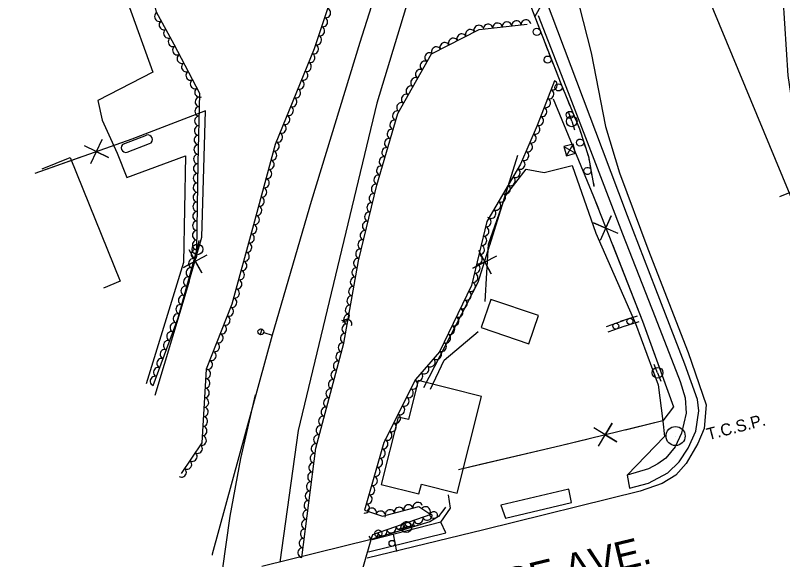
# Model space of a CAD drawing. Extents: x 1722896 to 1754269, y 648279 to 666297.
# Drawn here: x 1746744.9 to 1747066.8, y 651426.9 to 651655.4 of the extents above; entities that cross this region are included whole.
import ezdxf

# ---------------------------------------------------------------- set-up
doc = ezdxf.new("R2010")
doc.units = 0
for name, color, linetype in [('DESIGN - CENTERLINE - Proposed', 7, 'Continuous'), ('DESIGN - CENTERLINE - Proposed Text', 7, 'Continuous'), ('DESIGN - CONTOURS - Intermediate with optional Text', 7, 'Continuous'), ('DESIGN - PUBLIC HEARING - Shapes', 7, 'Continuous'), ('DESIGN - SCRATCH - User 1', 7, 'Continuous'), ('DESIGN - SHEET - Linework', 7, 'Continuous'), ('SURVEY - CENTERLINE - Preliminary Text', 7, 'Continuous'), ('SURVEY - DTM - Breaklines', 7, 'Continuous'), ('SURVEY - VEGETATION - Features with Text', 7, 'Continuous')]:
    doc.layers.add(name, color=color, linetype=linetype)

msp = doc.modelspace()

# ---------------------------------------------------------------- linework, layer by layer
at = {"layer": 'DESIGN - CENTERLINE - Proposed'}
for points in [[(1746962.8, 651654.81), (1747018.04, 651753.37), (1746989.86, 651828.19), (1746959.22, 651907.32), (1746932.67, 651975.02), (1746914.27, 651932.53), (1746896.8, 651880.55), (1746931.14, 651787.83), (1746914.29, 651781.88), (1746962.8, 651654.81)], [(1746875.95, 651372.13), (1746894.15, 651435.36), (1746848.3, 651423.97)]]:
    msp.add_lwpolyline(points, dxfattribs=at)
at = {"layer": 'DESIGN - CENTERLINE - Proposed Text'}
for p, q in [((1746790.44, 651601.49), (1746799.84, 651605.04)), ((1746791.76, 651597.98), (1746801.17, 651601.53))]:
    msp.add_line(p, q, dxfattribs=at)
for points in [[(1746970.52, 651620.41), (1746987.45, 651579.37), (1747008, 651526.99), (1747021, 651490.98), (1747016.56, 651485.13), (1746973.63, 651474.59), (1746930.84, 651464.62)], [(1746970.52, 651620.41), (1746987.45, 651579.37), (1746989.49, 651574.15)], [(1746803.48, 651495.99), (1746814.89, 651533.55), (1746823.15, 651562.22), (1746824.63, 651615.37), (1746793.72, 651603.35), (1746752.97, 651588.99)], [(1746824.36, 651605.61), (1746824.63, 651615.37), (1746793.72, 651603.35), (1746787.05, 651601.01)], [(1746822.32, 651559.34), (1746823.15, 651562.22), (1746824.36, 651605.61)], [(1746776.47, 651593.14), (1746781.26, 651603.31), (1746778.81, 651598.21), (1746783.92, 651595.76), (1746773.81, 651600.68)], [(1746771.87, 651595.65), (1746752.97, 651588.99)], [(1746756.07, 651590.96), (1746767.89, 651595.65), (1746788.89, 651543.79), (1746781.87, 651540.89)], [(1746916.27, 651499.15), (1746939.1, 651543.39), (1746955.74, 651596.67)], [(1746943.97, 651558.96), (1746955.74, 651596.67)], [(1746997.72, 651563.85), (1746987.39, 651568.28), (1746992.58, 651566.02), (1746994.84, 651571.2), (1746990.28, 651560.93)], [(1746995.37, 651559.17), (1747008, 651526.99), (1747012.02, 651515.86)], [(1746817.61, 651557.06), (1746823.11, 651547.25), (1746820.37, 651552.21), (1746815.42, 651549.47), (1746825.29, 651554.84)], [(1746939.2, 651556.78), (1746944.48, 651546.86), (1746941.86, 651551.87), (1746936.85, 651549.24), (1746946.84, 651554.4)], [(1746803.48, 651495.99), (1746814.89, 651533.55), (1746817.87, 651543.87)], [(1746916.27, 651499.15), (1746939.1, 651543.39), (1746939.17, 651543.59)], [(1747012.02, 651515.86), (1747021, 651490.98), (1747016.56, 651485.13), (1747000.82, 651481.27)], [(1746989.52, 651474.47), (1746995.28, 651484.13), (1746992.35, 651479.29), (1746997.19, 651476.36), (1746987.61, 651482.24)], [(1746985.19, 651477.43), (1746973.63, 651474.59), (1746940.03, 651466.76)], [(1746940.03, 651466.76), (1746930.84, 651464.62)]]:
    msp.add_lwpolyline(points, dxfattribs=at)
for points in [[(1746964.39, 651529.32), (1746944.33, 651536.14), (1746940.3, 651524.28), (1746960.36, 651517.46)], [(1746930.21, 651454.78), (1746940.49, 651495.36), (1746913.93, 651502.09), (1746909.77, 651485.66), (1746905.5, 651486.74), (1746898.33, 651458.46), (1746914.2, 651454.44), (1746915.25, 651458.57)]]:
    msp.add_lwpolyline(points, close=True, dxfattribs=at)
for centre, start, end in [((1746800.53, 651603.29), 290.6588, 110.6588), ((1746791.12, 651599.75), 110.6588, 290.6588)]:
    msp.add_arc(centre, 1.88, start, end, dxfattribs=at)
at = {"layer": 'DESIGN - CONTOURS - Intermediate with optional Text'}
for p, q in [((1746975.04, 651600.31), (1746979.94, 651597.49)), ((1746976.08, 651596.45), (1746978.91, 651601.35)), ((1746977.49, 651598.9), (1746977.49, 651598.9))]:
    msp.add_line(p, q, dxfattribs=at)
msp.add_lwpolyline([(1746975.04, 651600.31), (1746976.08, 651596.45), (1746979.94, 651597.49), (1746978.91, 651601.35), (1746975.04, 651600.31)], dxfattribs=at)
at = {"layer": 'DESIGN - PUBLIC HEARING - Shapes'}
for p, q in [((1747099.09, 651593.17), (1747065.48, 651579.18)), ((1746992.85, 651524.83), (1746999.95, 651527.26)), ((1746998.76, 651526.98), (1747005.93, 651529.18)), ((1746999.46, 651524.69), (1747006.63, 651526.88)), ((1746993.63, 651522.56), (1747000.73, 651524.99)), ((1747021.85, 651478.77), (1747021.85, 651478.77)), ((1746903.41, 651437.63), (1746904.75, 651430.25))]:
    msp.add_line(p, q, dxfattribs=at)
for centre, radius in [((1746996.79, 651524.91), 1.27), ((1747002.7, 651526.93), 1.27), ((1747021.85, 651478.77), 4), ((1746902.88, 651433.7), 1.25)]:
    msp.add_circle(centre, radius, dxfattribs=at)
at = {"layer": 'DESIGN - SCRATCH - User 1'}
for points in [[(1746962.8, 651654.81), (1746973.66, 651626.84), (1746981.49, 651607.78), (1746985.26, 651596.15), (1746987.62, 651583.56)], [(1746962.8, 651654.81), (1746963.65, 651652.62)], [(1746964.23, 651651.13), (1746965.89, 651646.84)], [(1746966.47, 651645.35), (1746967.32, 651643.16)], [(1746967.32, 651643.16), (1746968.17, 651640.97)], [(1746968.75, 651639.48), (1746970.42, 651635.19)], [(1746971, 651633.7), (1746971.85, 651631.51)], [(1746971.85, 651631.51), (1746972.7, 651629.32)], [(1746973.28, 651627.83), (1746973.66, 651626.84), (1746975.01, 651623.56)], [(1746975.61, 651622.08), (1746976.51, 651619.91)], [(1746976.51, 651619.91), (1746977.4, 651617.74)], [(1746978.01, 651616.26), (1746979.76, 651612)], [(1746980.36, 651610.52), (1746981.26, 651608.35)], [(1746981.26, 651608.35), (1746981.49, 651607.78), (1746982.03, 651606.13)], [(1746982.52, 651604.61), (1746983.94, 651600.23)], [(1746984.43, 651598.71), (1746985.16, 651596.47)], [(1746985.16, 651596.47), (1746985.26, 651596.15), (1746985.63, 651594.18)], [(1746985.93, 651592.6), (1746986.78, 651588.08)], [(1746987.07, 651586.51), (1746987.51, 651584.2)], [(1746987.51, 651584.2), (1746987.62, 651583.56)], [(1746925.35, 651448.84), (1746922.34, 651444.99), (1746918.69, 651442.72), (1746894.15, 651435.36)], [(1746925.35, 651448.84), (1746923.91, 651446.99)], [(1746922.92, 651445.73), (1746922.34, 651444.99), (1746919.23, 651443.06)], [(1746917.77, 651442.45), (1746915.52, 651441.77)], [(1746911.74, 651440.64), (1746907.33, 651439.31)], [(1746915.52, 651441.77), (1746913.27, 651441.1)], [(1746899.76, 651437.04), (1746895.36, 651435.72)], [(1746903.55, 651438.18), (1746901.3, 651437.5)], [(1746905.8, 651438.85), (1746903.55, 651438.18)]]:
    msp.add_lwpolyline(points, dxfattribs=at)
for centre, start, end in [((1746963.65, 651648.46), 134.4824, 134.4725), ((1746968.18, 651636.81), 134.4824, 134.4725), ((1746972.74, 651625.14), 135.5949, 135.5851), ((1746977.49, 651613.58), 135.5949, 135.5851), ((1746981.8, 651601.98), 131.2335, 131.2237), ((1746984.87, 651590.09), 123.8862, 123.8763), ((1746920.42, 651445.56), 55.0952, 55.0854), ((1746909.12, 651441.42), 39.963, 39.9532), ((1746897.15, 651437.83), 39.963, 39.9532)]:
    msp.add_arc(centre, 1.5, start, end, dxfattribs=at)
at = {"layer": 'SURVEY - CENTERLINE - Preliminary Text'}
for p, q in [((1746848.22, 651523.73), (1746847.52, 651521.33)), ((1746849.07, 651522.18), (1746852.67, 651521.14))]:
    msp.add_line(p, q, dxfattribs=at)
for points in [[(1747007.01, 651733.76), (1747024.54, 651689.58), (1747082.33, 651549.86), (1747075.51, 651588.42), (1747071.72, 651612.19), (1747069.1, 651630.1), (1747067.06, 651662.98), (1747066.95, 651693.76), (1747067.34, 651734.62), (1747069.93, 651779.06), (1747073.56, 651812.94), (1747079.58, 651851.1)], [(1746925.15, 651755.5), (1746905.75, 651695.64), (1746889.33, 651643.98), (1746868.94, 651577.24), (1746852.67, 651521.14), (1746827.41, 651429.17), (1746827.5, 651428.8)], [(1746615.63, 651735.47), (1746612.16, 651751.07), (1746698.59, 651735.53), (1746738.72, 651708.18), (1746780.73, 651695.44), (1746792.04, 651660.65), (1746802.49, 651631.5), (1746779.42, 651619.7), (1746781.27, 651611.36), (1746787.54, 651597.58), (1746791.59, 651587.29), (1746816.27, 651596.35), (1746815.42, 651551.61), (1746799.8, 651500.74)], [(1746933.1, 651736.19), (1746912.91, 651672.48), (1746896.47, 651618.57), (1746863.46, 651481.12), (1746855.83, 651425.84)], [(1746974.94, 651676.79), (1746981.44, 651659.33), (1746986.5, 651639.62), (1746992.47, 651608.76), (1746998.31, 651589.25), (1747010.27, 651557.34), (1747027.13, 651513.81), (1747034.76, 651491.88), (1747033.89, 651482), (1747031.14, 651475.61), (1747026.35, 651467.19), (1747021.9, 651462.33), (1747016.23, 651458.89), (1747007.03, 651455.63), (1746941.41, 651439.35), (1746892.47, 651427.48)], [(1747002.47, 651456.9), (1747010.43, 651458.97), (1747018.6, 651463.37), (1747023.35, 651467.88), (1747027.15, 651473.68), (1747030.33, 651480.8), (1747031.66, 651489.4), (1747030.99, 651494.09), (1747025.69, 651508.93), (1747013.55, 651540.44), (1747001.7, 651571.17), (1746991.24, 651599.11), (1746967.22, 651662.62)], [(1746964.16, 651655.31), (1746976.76, 651622.95), (1746989.64, 651589.54), (1746999.64, 651563.73), (1747013.29, 651528.68), (1747023.74, 651501.65), (1747025.83, 651494.75), (1747026.34, 651488.36), (1747024.28, 651479.94), (1747021.72, 651474.19), (1747017.75, 651469.54), (1747014.43, 651467.11), (1747010.54, 651464.99), (1747001.48, 651462.41), (1747002.47, 651456.9)], [(1746942.02, 651535.23), (1746943.36, 651559.28), (1746950.46, 651579.58), (1746959.16, 651590.82), (1746966.75, 651589.39), (1746978.48, 651592.29), (1746988.4, 651563.94), (1747004.98, 651526.05), (1747014.49, 651500.31), (1747016.45, 651485.07), (1747017.16, 651478.53), (1747001.48, 651462.41)], [(1746919.03, 651498.5), (1746924.77, 651510.62), (1746938.97, 651522.73)], [(1746831.82, 651422.36), (1746834.99, 651445.15), (1746839.45, 651469.36), (1746845.67, 651496.03)], [(1746978.19, 651450.9), (1746977.09, 651456.48), (1746948.58, 651449.81), (1746950.53, 651444.25)], [(1746923.32, 651442.58), (1746927.39, 651448.42), (1746926.64, 651454.09)], [(1746950.53, 651444.25), (1746978.19, 651450.9)], [(1746925.53, 651438.14), (1746923.32, 651442.58), (1746894.51, 651435.21)], [(1746893.01, 651430.19), (1746925.53, 651438.14)]]:
    msp.add_lwpolyline(points, dxfattribs=at)
msp.add_circle((1746847.87, 651522.53), 1.25, dxfattribs=at)
at = {"layer": 'SURVEY - DTM - Breaklines'}
for p, q in [((1746978.28, 651610.91), (1746977.12, 651614.47)), ((1746978.28, 651610.91), (1746979.44, 651607.34)), ((1746821.3, 651557.16), (1746821.93, 651560.85)), ((1746821.3, 651557.16), (1746820.67, 651553.46)), ((1747014.29, 651505.35), (1747012.94, 651508.85)), ((1747014.29, 651505.35), (1747015.64, 651501.86)), ((1746908.89, 651440.5), (1746905.26, 651439.56)), ((1746908.89, 651440.5), (1746912.52, 651441.44))]:
    msp.add_line(p, q, dxfattribs=at)
for centre in [(1746978.28, 651610.91), (1746821.3, 651557.16), (1747014.29, 651505.35), (1746908.89, 651440.5)]:
    msp.add_circle(centre, 2.25, dxfattribs=at)
at = {"layer": 'SURVEY - VEGETATION - Features with Text'}
for points in [[(1746802.66, 651500), (1746813.13, 651528.45), (1746820.97, 651556.85), (1746821.5, 651593.53), (1746822.27, 651622.54), (1746811.51, 651643.14), (1746804.11, 651656.78), (1746797.69, 651683.47), (1746804.3, 651685.61), (1746790.26, 651700.34), (1746771.55, 651709.72), (1746748.3, 651718.75), (1746727.03, 651728.56), (1746706.96, 651735.92), (1746676.49, 651744.57), (1746642.41, 651752.81), (1746612.92, 651757.26), (1746610.46, 651745.23), (1746599.74, 651740.47), (1746589.4, 651743.48), (1746581.81, 651755.74), (1746531.89, 651765.17), (1746481.46, 651781.97), (1746422.2, 651798.49)], [(1746921.04, 651760.48), (1746904.05, 651724.06), (1746890.83, 651700.53), (1746882.41, 651677.91), (1746870.25, 651641.4), (1746853.86, 651601.15), (1746844.77, 651567.44), (1746835.71, 651534.09), (1746824.95, 651506.79), (1746823.07, 651475.89), (1746814.4, 651463.04)], [(1746865.03, 651427.84), (1746870.93, 651473.69), (1746882.7, 651517.7), (1746888.82, 651552.38), (1746896.48, 651584.04), (1746905.28, 651614.21), (1746919.44, 651639.27), (1746939.42, 651649.45), (1746959.59, 651651.67)], [(1746971.07, 651627.93), (1746963.77, 651609.2), (1746956.86, 651592.87), (1746942.62, 651568.83), (1746936.26, 651541.99), (1746922.8, 651514.1), (1746912.77, 651502.52), (1746899.47, 651475.99), (1746891.34, 651447.65), (1746898.93, 651445.16), (1746914.1, 651449.15), (1746919.11, 651445.79), (1746894.69, 651437.23), (1746894.19, 651435.74)]]:
    msp.add_lwpolyline(points, dxfattribs=at)
for centre, major_axis in [((1746875.24, 651656.39), (-0.63, -1.9)), ((1746805.18, 651654.81), (-0.95, 1.76)), ((1746807.09, 651651.29), (-0.95, 1.76)), ((1746873.98, 651652.59), (-0.63, -1.9)), ((1746943.18, 651649.87), (1.99, 0.22)), ((1746947.16, 651650.3), (1.99, 0.22)), ((1746951.14, 651650.74), (1.99, 0.22)), ((1746955.11, 651651.18), (1.99, 0.22)), ((1746959.09, 651651.61), (1.99, 0.22)), ((1746808.99, 651647.78), (-0.95, 1.76)), ((1746872.71, 651648.8), (-0.63, -1.9)), ((1746935.67, 651647.54), (1.78, 0.91)), ((1746939.23, 651649.35), (1.78, 0.91)), ((1746810.9, 651644.26), (-0.95, 1.76)), ((1746871.45, 651645), (-0.63, -1.9)), ((1746928.54, 651643.91), (1.78, 0.91)), ((1746932.1, 651645.72), (1.78, 0.91)), ((1746812.77, 651640.73), (-0.93, 1.77)), ((1746870.17, 651641.21), (-0.75, -1.85)), ((1746921.41, 651640.27), (1.78, 0.91)), ((1746924.98, 651642.09), (1.78, 0.91)), ((1746814.62, 651637.18), (-0.93, 1.77)), ((1746868.66, 651637.51), (-0.75, -1.85)), ((1746918.56, 651637.71), (0.98, 1.74)), ((1746867.15, 651633.8), (-0.75, -1.85)), ((1746916.59, 651634.23), (0.98, 1.74)), ((1746816.48, 651633.63), (-0.93, 1.77)), ((1746914.63, 651630.75), (0.98, 1.74)), ((1746818.33, 651630.09), (-0.93, 1.77)), ((1746865.65, 651630.1), (-0.75, -1.85)), ((1746912.66, 651627.27), (0.98, 1.74)), ((1746820.18, 651626.54), (-0.93, 1.77)), ((1746864.14, 651626.39), (-0.75, -1.85)), ((1746910.69, 651623.78), (0.98, 1.74)), ((1746970.34, 651626.07), (-0.73, -1.86)), ((1746822.03, 651623), (-0.93, 1.77)), ((1746862.63, 651622.69), (-0.75, -1.85)), ((1746968.89, 651622.34), (-0.73, -1.86)), ((1746822.18, 651619.06), (0.05, 2)), ((1746861.12, 651618.99), (-0.75, -1.85)), ((1746908.72, 651620.3), (0.98, 1.74)), ((1746967.44, 651618.61), (-0.73, -1.86)), ((1746822.07, 651615.06), (0.05, 2)), ((1746859.61, 651615.28), (-0.75, -1.85)), ((1746906.75, 651616.82), (0.98, 1.74)), ((1746965.98, 651614.89), (-0.73, -1.86)), ((1746821.97, 651611.06), (0.05, 2)), ((1746858.1, 651611.58), (-0.75, -1.85)), ((1746905, 651613.25), (0.56, 1.92)), ((1746964.53, 651611.16), (-0.73, -1.86)), ((1746903.88, 651609.41), (0.56, 1.92)), ((1746821.86, 651607.06), (0.05, 2)), ((1746856.6, 651607.87), (-0.75, -1.85)), ((1746902.76, 651605.57), (0.56, 1.92)), ((1746963.03, 651607.45), (-0.78, -1.84)), ((1746821.76, 651603.06), (0.05, 2)), ((1746855.09, 651604.17), (-0.75, -1.85)), ((1746901.64, 651601.73), (0.56, 1.92)), ((1746961.47, 651603.77), (-0.78, -1.84)), ((1746821.65, 651599.06), (0.05, 2)), ((1746853.67, 651600.43), (-0.52, -1.93)), ((1746959.91, 651600.08), (-0.78, -1.84)), ((1746821.54, 651595.07), (0.05, 2)), ((1746852.63, 651596.57), (-0.52, -1.93)), ((1746900.52, 651597.89), (0.56, 1.92)), ((1746958.35, 651596.4), (-0.78, -1.84)), ((1746851.58, 651592.71), (-0.52, -1.93)), ((1746899.4, 651594.05), (0.56, 1.92)), ((1746956.78, 651592.73), (-1.02, -1.72)), ((1746821.47, 651591.07), (0.03, 2)), ((1746850.54, 651588.85), (-0.52, -1.93)), ((1746898.28, 651590.21), (0.56, 1.92)), ((1746954.74, 651589.28), (-1.02, -1.72)), ((1746821.41, 651587.07), (0.03, 2)), ((1746897.16, 651586.37), (0.56, 1.92)), ((1746952.7, 651585.84), (-1.02, -1.72)), ((1746821.35, 651583.07), (0.03, 2)), ((1746849.5, 651584.98), (-0.52, -1.93)), ((1746896.11, 651582.51), (0.47, 1.94)), ((1746950.66, 651582.4), (-1.02, -1.72)), ((1746821.3, 651579.07), (0.03, 2)), ((1746848.46, 651581.12), (-0.52, -1.93)), ((1746895.17, 651578.62), (0.47, 1.94)), ((1746847.42, 651577.26), (-0.52, -1.93)), ((1746948.62, 651578.96), (-1.02, -1.72)), ((1746821.24, 651575.07), (0.03, 2)), ((1746846.38, 651573.4), (-0.52, -1.93)), ((1746894.23, 651574.73), (0.47, 1.94)), ((1746946.59, 651575.52), (-1.02, -1.72)), ((1746821.18, 651571.07), (0.03, 2)), ((1746845.34, 651569.53), (-0.52, -1.93)), ((1746893.29, 651570.84), (0.47, 1.94)), ((1746944.55, 651572.08), (-1.02, -1.72)), ((1746821.12, 651567.07), (0.03, 2)), ((1746892.35, 651566.96), (0.47, 1.94)), ((1746942.57, 651568.61), (-0.46, -1.95)), ((1746821.06, 651563.07), (0.03, 2)), ((1746844.29, 651565.67), (-0.52, -1.93)), ((1746891.41, 651563.07), (0.47, 1.94)), ((1746941.65, 651564.72), (-0.46, -1.95)), ((1746843.24, 651561.81), (-0.52, -1.93)), ((1746940.73, 651560.82), (-0.46, -1.95)), ((1746821.01, 651559.07), (0.03, 2)), ((1746842.19, 651557.95), (-0.52, -1.93)), ((1746890.47, 651559.18), (0.47, 1.94)), ((1746939.8, 651556.93), (-0.46, -1.95)), ((1746820.5, 651555.13), (0.53, 1.93)), ((1746841.14, 651554.09), (-0.52, -1.93)), ((1746889.53, 651555.29), (0.47, 1.94)), ((1746819.43, 651551.28), (0.53, 1.93)), ((1746840.1, 651550.23), (-0.52, -1.93)), ((1746888.65, 651551.39), (0.35, 1.97)), ((1746938.88, 651553.04), (-0.46, -1.95)), ((1746818.37, 651547.42), (0.53, 1.93)), ((1746887.95, 651547.45), (0.35, 1.97)), ((1746937.96, 651549.15), (-0.46, -1.95)), ((1746817.3, 651543.57), (0.53, 1.93)), ((1746839.05, 651546.37), (-0.52, -1.93)), ((1746887.26, 651543.51), (0.35, 1.97)), ((1746937.04, 651545.26), (-0.46, -1.95)), ((1746838, 651542.51), (-0.52, -1.93)), ((1746935.98, 651541.41), (-0.87, -1.8)), ((1746816.24, 651539.71), (0.53, 1.93)), ((1746836.95, 651538.65), (-0.52, -1.93)), ((1746886.56, 651539.57), (0.35, 1.97)), ((1746934.24, 651537.81), (-0.87, -1.8)), ((1746815.17, 651535.86), (0.53, 1.93)), ((1746835.9, 651534.79), (-0.52, -1.93)), ((1746885.87, 651535.63), (0.35, 1.97)), ((1746932.5, 651534.21), (-0.87, -1.8)), ((1746814.11, 651532), (0.53, 1.93)), ((1746834.51, 651531.05), (-0.73, -1.86)), ((1746885.17, 651531.7), (0.35, 1.97)), ((1746813.02, 651528.15), (0.69, 1.88)), ((1746883.07, 651528.99), (-1.31, -1.51)), ((1746884.48, 651527.76), (0.35, 1.97)), ((1746930.76, 651530.6), (-0.87, -1.8)), ((1746811.64, 651524.4), (0.69, 1.88)), ((1746833.04, 651527.33), (-0.73, -1.86)), ((1746884.07, 651525.81), (1.88, -0.69)), ((1746929.03, 651527), (-0.87, -1.8)), ((1746810.25, 651520.65), (0.69, 1.88)), ((1746831.58, 651523.6), (-0.73, -1.86)), ((1746883.78, 651523.82), (0.35, 1.97)), ((1746927.29, 651523.4), (-0.87, -1.8)), ((1746830.11, 651519.88), (-0.73, -1.86)), ((1746883.09, 651519.88), (0.35, 1.97)), ((1746925.55, 651519.8), (-0.87, -1.8)), ((1746808.87, 651516.89), (0.69, 1.88)), ((1746828.65, 651516.16), (-0.73, -1.86)), ((1746882.24, 651515.97), (0.52, 1.93)), ((1746923.81, 651516.19), (-0.87, -1.8)), ((1746807.49, 651513.14), (0.69, 1.88)), ((1746827.18, 651512.44), (-0.73, -1.86)), ((1746881.21, 651512.11), (0.52, 1.93)), ((1746921.7, 651512.83), (-1.31, -1.51)), ((1746806.11, 651509.38), (0.69, 1.88)), ((1746825.71, 651508.72), (-0.73, -1.86)), ((1746880.17, 651508.24), (0.52, 1.93)), ((1746919.08, 651509.81), (-1.31, -1.51)), ((1746804.73, 651505.63), (0.69, 1.88)), ((1746824.84, 651504.86), (-0.12, -2)), ((1746916.47, 651506.79), (-1.31, -1.51)), ((1746803.35, 651501.88), (0.69, 1.88)), ((1746879.14, 651504.38), (0.52, 1.93)), ((1746913.85, 651503.76), (-1.31, -1.51)), ((1746824.59, 651500.87), (-0.12, -2)), ((1746878.1, 651500.52), (0.52, 1.93)), ((1746911.72, 651500.41), (-0.9, -1.79)), ((1746824.35, 651496.88), (-0.12, -2)), ((1746877.07, 651496.65), (0.52, 1.93)), ((1746909.92, 651496.84), (-0.9, -1.79)), ((1746824.11, 651492.89), (-0.12, -2)), ((1746876.04, 651492.79), (0.52, 1.93)), ((1746908.13, 651493.26), (-0.9, -1.79)), ((1746823.87, 651488.89), (-0.12, -2)), ((1746875, 651488.92), (0.52, 1.93)), ((1746906.34, 651489.69), (-0.9, -1.79)), ((1746904.54, 651486.11), (-0.9, -1.79)), ((1746823.62, 651484.9), (-0.12, -2)), ((1746873.97, 651485.06), (0.52, 1.93)), ((1746902.75, 651482.54), (-0.9, -1.79)), ((1746823.38, 651480.91), (-0.12, -2)), ((1746872.94, 651481.19), (0.52, 1.93)), ((1746823.14, 651476.92), (-0.12, -2)), ((1746871.9, 651477.33), (0.52, 1.93)), ((1746900.96, 651478.96), (-0.9, -1.79)), ((1746821.41, 651473.43), (-1.12, -1.66)), ((1746870.9, 651473.46), (0.26, 1.98)), ((1746899.28, 651475.34), (-0.55, -1.92)), ((1746819.18, 651470.11), (-1.12, -1.66)), ((1746870.39, 651469.49), (0.26, 1.98)), ((1746898.18, 651471.49), (-0.55, -1.92)), ((1746816.94, 651466.8), (-1.12, -1.66)), ((1746897.07, 651467.65), (-0.55, -1.92)), ((1746814.7, 651463.48), (-1.12, -1.66)), ((1746869.88, 651465.53), (0.26, 1.98)), ((1746895.97, 651463.8), (-0.55, -1.92)), ((1746869.37, 651461.56), (0.26, 1.98)), ((1746894.87, 651459.96), (-0.55, -1.92)), ((1746868.86, 651457.59), (0.26, 1.98)), ((1746868.35, 651453.62), (0.26, 1.98)), ((1746893.77, 651456.11), (-0.55, -1.92)), ((1746892.66, 651452.27), (-0.55, -1.92)), ((1746867.84, 651449.66), (0.26, 1.98)), ((1746891.56, 651448.42), (-0.55, -1.92)), ((1746905.9, 651446.99), (1.93, 0.51)), ((1746909.77, 651448.01), (1.93, 0.51)), ((1746913.64, 651449.03), (1.93, 0.51)), ((1746917.02, 651447.19), (1.66, -1.12)), ((1746867.33, 651445.69), (0.26, 1.98)), ((1746894.38, 651446.65), (1.9, -0.63)), ((1746898.18, 651445.4), (1.9, -0.63)), ((1746902.03, 651445.97), (1.93, 0.51)), ((1746917.7, 651445.3), (-1.89, -0.66)), ((1746866.82, 651441.72), (0.26, 1.98)), ((1746910.15, 651442.65), (-1.89, -0.66)), ((1746913.92, 651443.97), (-1.89, -0.66)), ((1746866.31, 651437.75), (0.26, 1.98)), ((1746898.83, 651438.68), (-1.89, -0.66)), ((1746902.6, 651440), (-1.89, -0.66)), ((1746906.37, 651441.33), (-1.89, -0.66)), ((1746895.05, 651437.36), (-1.89, -0.66)), ((1746865.8, 651433.79), (0.26, 1.98)), ((1746865.29, 651429.82), (0.26, 1.98))]:
    msp.add_ellipse(centre, major_axis=major_axis, ratio=0.940188, start_param=0, end_param=3.141593, dxfattribs=at)

# ---------------------------------------------------------------- texts
at = {"layer": 'DESIGN - PUBLIC HEARING - Shapes'}
msp.add_text('T.C.S.P.', height=5, rotation=14.549, dxfattribs=at).set_placement((1747035.59, 651477))
at = {"layer": 'DESIGN - SHEET - Linework'}
msp.add_text('MELROSE AVE.', height=12, rotation=13.5306, dxfattribs=at).set_placement((1746896.27, 651397.58))

doc.saveas('drawing.dxf')
